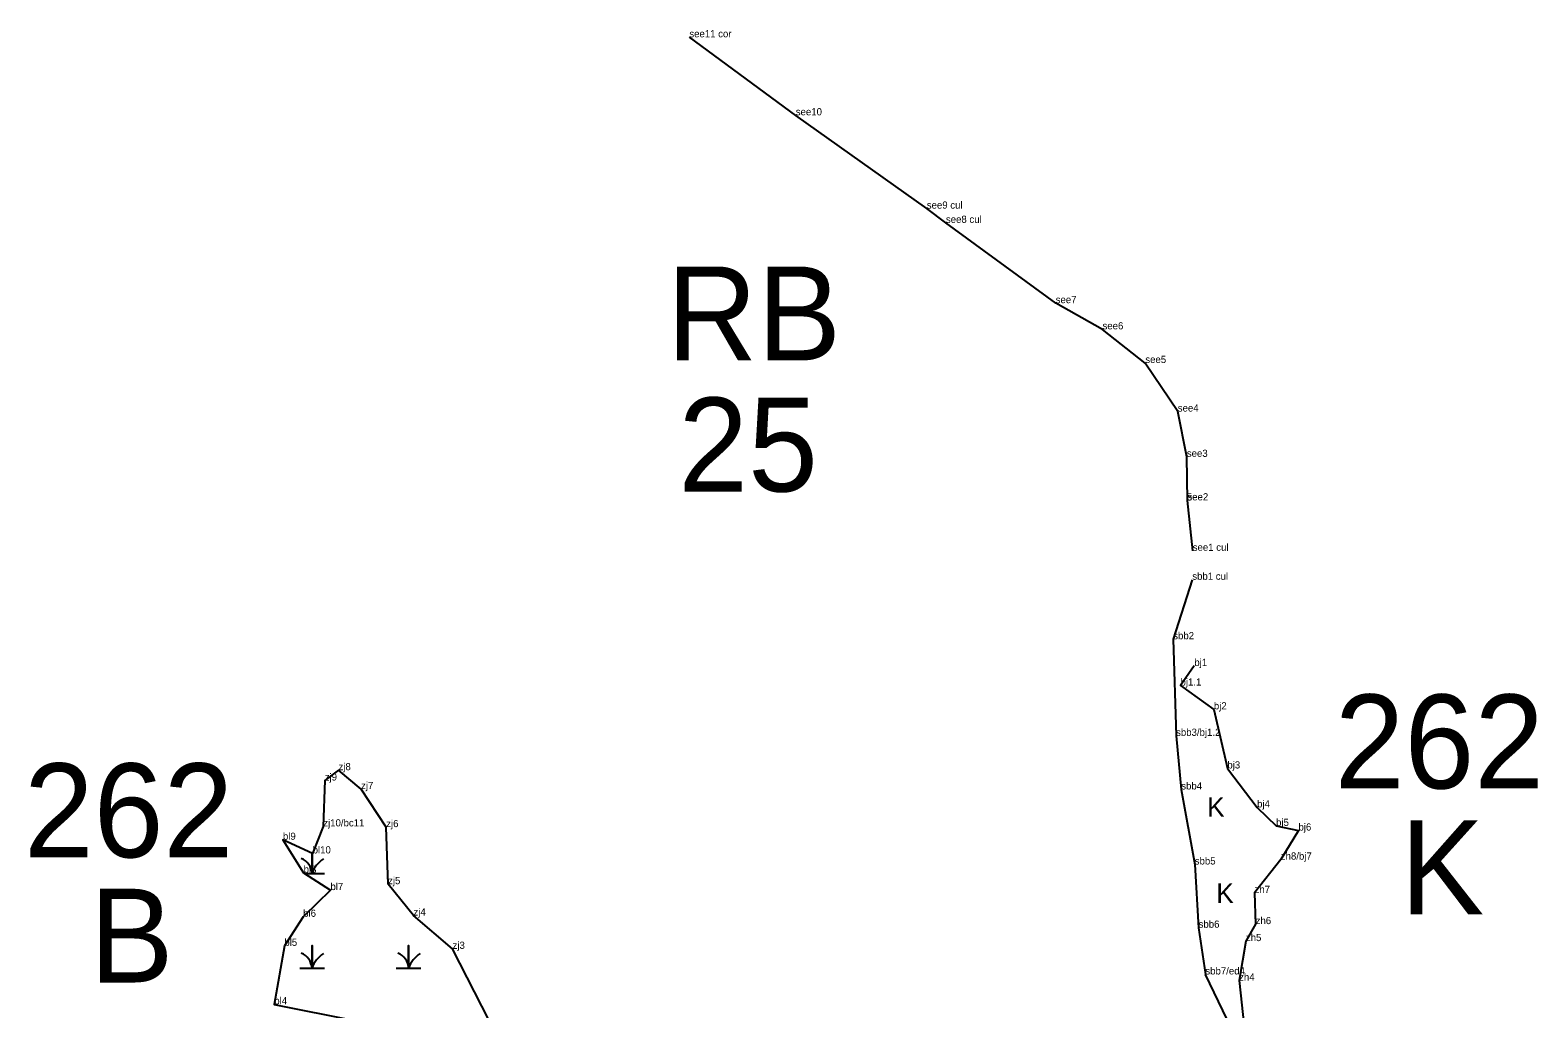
# Model space of a CAD drawing. Extents: x 2072529 to 2268796, y 436423 to 470397.
# Drawn here: x 2222347 to 2223397, y 437156 to 437837 of the extents above; entities that cross this region are included whole.
import ezdxf

# ---------------------------------------------------------------- set-up
doc = ezdxf.new("R2010")
doc.units = 0
for name, color, linetype in [('Default', 7, 'Continuous'), ('Exist Environmental Wetland Boundary', 7, 'Continuous'), ('Exist Environmental Wetland Boundary Cogo Comment', 7, 'Continuous'), ('Exist Environmental Wetland Boundary Cogo Point CELL', 7, 'Continuous'), ('Exist Hydro Jurisdictional Stream or Body of Water NEU Mitigable', 7, 'Continuous'), ('Exist Hydro Jurisdictional Stream or Body of Water NEU Mitigable Cogo Comment', 7, 'Continuous'), ('Exist Hydro Swamp or Marsh', 7, 'Continuous')]:
    doc.layers.add(name, color=color, linetype=linetype)

msp = doc.modelspace()

# ---------------------------------------------------------------- linework, layer by layer
at = {"layer": 'Exist Environmental Wetland Boundary'}
for points in [[(2223157.6, 437394.8), (2223148, 437381.2), (2223171.2, 437364.6), (2223180.6, 437323.5), (2223201.3, 437296.4), (2223214.5, 437283.5), (2223230.1, 437280.3), (2223217.8, 437260.1), (2223199.5, 437236.9), (2223200.3, 437215.2), (2223193.5, 437203.4), (2223188.8, 437175.9), (2223192.2, 437143.7)], [(2223183.5, 437142.5), (2223165.3, 437180.2)]]:
    msp.add_lwpolyline(points, dxfattribs=at)
msp.add_lwpolyline([(2222678.9, 437113.7), (2222671.9, 437138.1), (2222641.3, 437198), (2222614.1, 437221.2), (2222596.4, 437243), (2222595.1, 437282.7), (2222577.6, 437309.2), (2222561.9, 437322.3), (2222552.3, 437315.1), (2222551.3, 437283.2), (2222543.9, 437264.4), (2222523.2, 437273.9), (2222537.6, 437250.9), (2222556.3, 437238.9), (2222537.3, 437220.3), (2222524.2, 437200.1), (2222517.2, 437159.4), (2222574.2, 437148), (2222633, 437134.4)], close=True, dxfattribs=at)
at = {"layer": 'Exist Environmental Wetland Boundary Cogo Point CELL'}
for p, q in [((2222806.1, 437832.2), (2222806.1, 437832.2)), ((2222880.2, 437777.9), (2222880.2, 437777.9)), ((2222971.4, 437713), (2222971.4, 437713)), ((2222984.7, 437703.1), (2222984.7, 437703.1)), ((2223061.1, 437647.2), (2223061.1, 437647.2)), ((2223093.7, 437629), (2223093.7, 437629)), ((2223123.5, 437605.6), (2223123.5, 437605.6)), ((2223146.1, 437571.8), (2223146.1, 437571.8)), ((2223152.4, 437540.3), (2223152.4, 437540.3)), ((2223152.8, 437510), (2223152.8, 437510)), ((2223156.5, 437474.9), (2223156.5, 437474.9)), ((2223156.2, 437454.8), (2223156.2, 437454.8)), ((2223142.9, 437413.4), (2223142.9, 437413.4)), ((2223157.6, 437394.8), (2223157.6, 437394.8)), ((2223148, 437381.2), (2223148, 437381.2)), ((2223171.2, 437364.6), (2223171.2, 437364.6)), ((2223144.9, 437346.2), (2223144.9, 437346.2)), ((2222561.9, 437322.3), (2222561.9, 437322.3)), ((2223180.6, 437323.5), (2223180.6, 437323.5)), ((2222552.3, 437315.1), (2222552.3, 437315.1)), ((2222577.6, 437309.2), (2222577.6, 437309.2)), ((2223148.5, 437308.9), (2223148.5, 437308.9)), ((2223201.3, 437296.4), (2223201.3, 437296.4)), ((2222551.3, 437283.2), (2222551.3, 437283.2)), ((2222595.1, 437282.7), (2222595.1, 437282.7)), ((2223214.5, 437283.5), (2223214.5, 437283.5)), ((2223230.1, 437280.3), (2223230.1, 437280.3)), ((2222523.2, 437273.9), (2222523.2, 437273.9)), ((2222543.9, 437264.4), (2222543.9, 437264.4)), ((2223217.8, 437260.1), (2223217.8, 437260.1)), ((2222537.6, 437250.9), (2222537.6, 437250.9)), ((2223157.9, 437256.7), (2223157.9, 437256.7)), ((2222556.3, 437238.9), (2222556.3, 437238.9)), ((2222596.4, 437243), (2222596.4, 437243)), ((2223199.5, 437236.9), (2223199.5, 437236.9)), ((2222537.3, 437220.3), (2222537.3, 437220.3)), ((2222614.1, 437221.2), (2222614.1, 437221.2)), ((2223200.3, 437215.2), (2223200.3, 437215.2)), ((2223160.6, 437212.7), (2223160.6, 437212.7)), ((2222524.2, 437200.1), (2222524.2, 437200.1)), ((2222641.3, 437198), (2222641.3, 437198)), ((2223193.5, 437203.4), (2223193.5, 437203.4)), ((2223165.3, 437180.2), (2223165.3, 437180.2)), ((2223165.3, 437180.2), (2223165.3, 437180.2)), ((2223188.8, 437175.9), (2223188.8, 437175.9)), ((2222517.2, 437159.4), (2222517.2, 437159.4))]:
    msp.add_line(p, q, dxfattribs=at)
at = {"layer": 'Exist Hydro Jurisdictional Stream or Body of Water NEU Mitigable'}
for points in [[(2223156.5, 437474.9), (2223152.8, 437510), (2223152.4, 437540.3), (2223146.1, 437571.8), (2223123.5, 437605.6), (2223093.7, 437629), (2223061.1, 437647.2), (2222984.7, 437703.1), (2222971.4, 437713), (2222880.2, 437777.9), (2222806.1, 437832.2)], [(2223156.2, 437454.8), (2223142.9, 437413.4), (2223144.9, 437346.2), (2223148.5, 437308.9), (2223157.9, 437256.7), (2223160.6, 437212.7), (2223165.3, 437180.2)]]:
    msp.add_lwpolyline(points, dxfattribs=at)
at = {"layer": 'Exist Hydro Swamp or Marsh'}
for points in [[(2222538.4, 437250.4), (2222543.5, 437250.4), (2222543.5, 437264.6)], [(2222543.5, 437264.6), (2222543.5, 437250.4), (2222552.1, 437250.4)], [(2222534.9, 437184.6), (2222543.5, 437184.6), (2222543.5, 437200.4), (2222543.5, 437184.6), (2222552.1, 437184.6)], [(2222602.1, 437184.6), (2222610.7, 437184.6), (2222610.7, 437200.4), (2222610.7, 437184.6), (2222619.3, 437184.6)]]:
    msp.add_lwpolyline(points, dxfattribs=at)
for centre, radius, start, end in [((2222531.2, 437249.5), 12.3, 4.1403, 67.535), ((2222561.7, 437244.3), 19.2, 122.1274, 161.6222), ((2222531.2, 437183.7), 12.3, 4.1403, 67.535), ((2222561.7, 437178.5), 19.2, 122.1274, 161.6222), ((2222598.5, 437183.7), 12.3, 4.1403, 67.535), ((2222629, 437178.5), 19.2, 122.1274, 161.6222)]:
    msp.add_arc(centre, radius, start, end, dxfattribs=at)

# ---------------------------------------------------------------- texts
at = {"layer": 'Default'}
for s, height, p in [('RB', 65.34, (2222790.3, 437607.4)), ('25', 65.34, (2222798.4, 437516.2)), ('262', 65.34, (2223255.3, 437309.6)), ('262', 65.34, (2222342.9, 437261.7)), ('K', 65.3, (2223301, 437222.1)), ('B', 65.3, (2222388.8, 437174.6))]:
    msp.add_text(s, height=height, dxfattribs=at).set_placement(p)
at = {"layer": 'Exist Environmental Wetland Boundary Cogo Comment'}
for s, p in [('bj1', (2223157.6, 437394.8)), ('bj1.1', (2223148, 437381.2)), ('bj2', (2223171.2, 437364.6)), ('zj9', (2222552.3, 437315.1)), ('zj8', (2222561.9, 437322.3)), ('bj3', (2223180.6, 437323.5)), ('zj7', (2222577.6, 437309.2)), ('bj4', (2223201.3, 437296.4)), ('zj10/bc11', (2222551.3, 437283.2)), ('bj5', (2223214.5, 437283.5)), ('bl9', (2222523.2, 437273.9)), ('zj6', (2222595.1, 437282.7)), ('bj6', (2223230.1, 437280.3)), ('bl10', (2222543.9, 437264.4)), ('zh8/bj7', (2223217.8, 437260.1)), ('bl8', (2222537.6, 437250.9)), ('zj5', (2222596.4, 437243)), ('bl7', (2222556.3, 437238.9)), ('zh7', (2223199.5, 437236.9)), ('bl6', (2222537.3, 437220.3)), ('zj4', (2222614.1, 437221.2)), ('zh6', (2223200.3, 437215.2)), ('bl5', (2222524.2, 437200.1)), ('zh5', (2223193.5, 437203.4)), ('zj3', (2222641.3, 437198)), ('zh4', (2223188.8, 437175.9)), ('bl4', (2222517.2, 437159.4))]:
    msp.add_text(s, height=5, dxfattribs=at).set_placement(p)
at = {"layer": 'Exist Hydro Jurisdictional Stream or Body of Water NEU Mitigable Cogo Comment'}
for s, p in [('see11 cor', (2222806.1, 437832.2)), ('see10', (2222880.2, 437777.9)), ('see9 cul', (2222971.4, 437713)), ('see8 cul', (2222984.7, 437703.1)), ('see7', (2223061.1, 437647.2)), ('see6', (2223093.7, 437629)), ('see5', (2223123.5, 437605.6)), ('see4', (2223146.1, 437571.8)), ('see3', (2223152.4, 437540.3)), ('5', (2223152.4, 437509.9)), ('see2', (2223152.8, 437510)), ('see1 cul', (2223156.5, 437474.9)), ('sbb1 cul', (2223156.2, 437454.8)), ('sbb2', (2223142.9, 437413.4)), ('sbb3/bj1.2', (2223144.9, 437346.2)), ('sbb4', (2223148.5, 437308.9)), ('sbb5', (2223157.9, 437256.7)), ('sbb6', (2223160.6, 437212.7)), ('sbb7/ed4', (2223165.3, 437180.2))]:
    msp.add_text(s, height=5, dxfattribs=at).set_placement(p)
at = {"layer": 'Exist Hydro Swamp or Marsh'}
for p in [(2223166.6, 437289.9), (2223172.9, 437229.9)]:
    msp.add_text('K', height=13.6, dxfattribs=at).set_placement(p)

doc.saveas('drawing.dxf')
